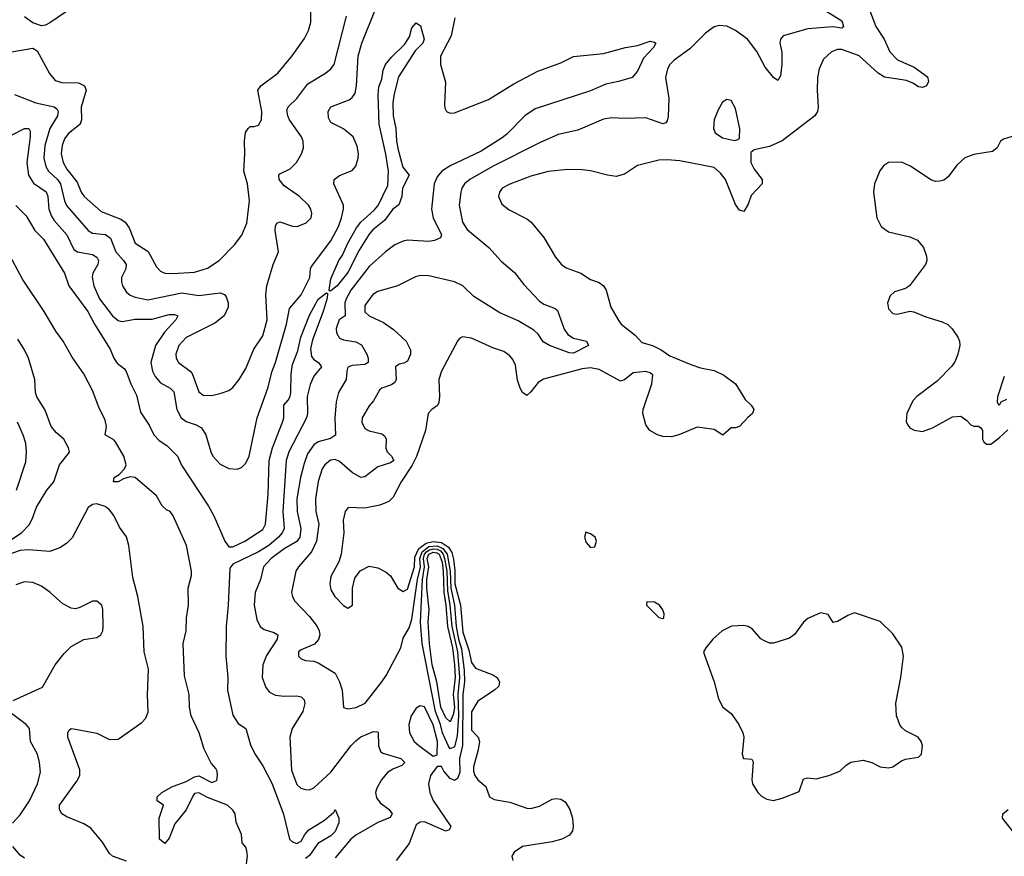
# Model space of a CAD drawing. Header units: inches. Extents: x 1682530 to 1839546, y 640742 to 791647.
# Tile 719 of 923: x 1812488 to 1817114, y 700830 to 704761. Entities that reach past the tile are written whole.
import ezdxf

# ---------------------------------------------------------------- set-up
doc = ezdxf.new("R2010")
doc.units = ezdxf.units.IN
doc.header["$MEASUREMENT"] = 0
doc.layers.add('B8710', color=7, linetype='Continuous')

msp = doc.modelspace()

# ---------------------------------------------------------------- linework, layer by layer
at = {"layer": 'B8710', "color": 5}
for points, elevation in [([(1816457.1, 704870), (1816509.6, 704729.6), (1816549.4, 704670), (1816576.3, 704610), (1816611.9, 704571.9), (1816690, 704537.8), (1816752.7, 704492.7), (1816758.2, 704470), (1816748.7, 704450), (1816730, 704442.5), (1816710, 704446.1), (1816683.3, 704463.3), (1816654.5, 704474.5), (1816550, 704491.4), (1816520.7, 704510), (1816431.2, 704591.2), (1816350, 704620.7), (1816330, 704620.9), (1816301.7, 704610), (1816264, 704576), (1816243.2, 704530), (1816236.6, 704490), (1816234.6, 704430), (1816239.8, 704350), (1816235.8, 704330), (1816223.2, 704310), (1816070, 704191.8), (1816010, 704165.3), (1815938, 704150), (1815923.4, 704136.6), (1815922.6, 704090), (1815938, 704058), (1815976.2, 704010), (1815975.9, 703990), (1815924.7, 703935.3), (1815910, 703894), (1815890, 703859), (1815870, 703866), (1815850, 703893.2), (1815803.5, 704010), (1815780.1, 704040.1), (1815750, 704066.6), (1815590, 704097.1), (1815530, 704102.8), (1815490, 704100.3), (1815390, 704075.8), (1815330, 704035), (1815290, 704023.9), (1815249.2, 704030), (1815170, 704051), (1815130, 704055.3), (1815063.2, 704056.8), (1814970, 704048.1), (1814890, 704026.2), (1814790, 703988.7), (1814755.3, 703970), (1814742.3, 703950), (1814737.4, 703930), (1814753.7, 703893.7), (1814787.6, 703867.6), (1814870, 703824.9), (1814890.3, 703810), (1814950, 703737.6), (1815005.4, 703645.4), (1815032.1, 703612.1), (1815055.8, 703595.8), (1815124.9, 703570), (1815170, 703540.4), (1815210, 703525.5), (1815230, 703510.6), (1815243.8, 703490), (1815265.3, 703410), (1815298.9, 703350), (1815313.4, 703330), (1815379.4, 703279.4), (1815410, 703243.8), (1815460.7, 703230), (1815501.6, 703210), (1815542, 703182), (1815641.4, 703141.4), (1815685.8, 703125.8), (1815750, 703112.4), (1815796.3, 703090), (1815850.3, 703050), (1815896.2, 702976.2), (1815924, 702950), (1815937.3, 702930), (1815931, 702910), (1815908, 702892), (1815870, 702849), (1815850, 702842.7), (1815830, 702842.7), (1815790.6, 702809.4), (1815750, 702836), (1815670, 702846.6), (1815584.7, 702810), (1815550, 702801.6), (1815510, 702802.4), (1815484, 702810), (1815447.8, 702830), (1815430, 702857.2), (1815416.2, 702910), (1815417, 702930), (1815457.2, 703050), (1815462, 703090), (1815450, 703102), (1815430, 703108.7), (1815370, 703102), (1815330, 703068.7), (1815310, 703062.7), (1815210, 703117), (1815170, 703124.7), (1815130, 703120.4), (1814948.7, 703071.3), (1814923.8, 703056.2), (1814890, 703011.8), (1814870, 702995.6), (1814850, 703009.6), (1814839.3, 703030), (1814826.8, 703066.8), (1814817.1, 703137.1), (1814804.8, 703164.8), (1814790, 703182), (1814762, 703202), (1814710, 703219.8), (1814610, 703264.4), (1814568.8, 703271.2), (1814555.1, 703264.9), (1814545.8, 703254.2), (1814469.2, 703110), (1814456.9, 703070), (1814460.2, 702990), (1814457.3, 702962.7), (1814451.1, 702948.9), (1814423.7, 702930), (1814407.1, 702910), (1814395.2, 702830), (1814351.4, 702708.6), (1814331.8, 702668.2), (1814279.8, 702590), (1814242.9, 702517.1), (1814222.4, 702497.6), (1814180.5, 702479.5), (1814110, 702466), (1814031.7, 702468.3), (1814016.5, 702450), (1814008.3, 702410), (1814010.2, 702350), (1813998, 702250), (1813986.6, 702213.4), (1813950, 702144), (1813945.3, 702110), (1813950, 702082.8), (1813968.7, 702050), (1814010, 702008.4), (1814030, 701995.5), (1814051.3, 702010), (1814051, 702090), (1814062.4, 702137.6), (1814087.9, 702172.1), (1814130, 702193.1), (1814170, 702185.7), (1814210, 702164.9), (1814230, 702148.2), (1814264.6, 702090), (1814290, 702074.9), (1814310, 702085.4), (1814342.4, 702190), (1814344.3, 702235.7), (1814363.1, 702276.9), (1814397.9, 702302.1), (1814430, 702308.8), (1814470, 702303.8), (1814503.2, 702283.2), (1814518.1, 702258.1), (1814525.9, 702225.9), (1814532.3, 702172.3), (1814532.2, 702110), (1814559.3, 702010), (1814570, 701882.8), (1814598.4, 701798.4), (1814610, 701740.3), (1814630, 701713.4), (1814710, 701683.1), (1814730.5, 701670), (1814742.4, 701650), (1814739.5, 701630), (1814718.7, 701610), (1814640.6, 701559.4), (1814610, 701509), (1814610, 701423.1), (1814641.3, 701390), (1814647.6, 701370), (1814641.7, 701330), (1814619.3, 701250), (1814619.3, 701230), (1814626, 701210), (1814640.3, 701190), (1814678.2, 701158.2), (1814695.3, 701110), (1814716.8, 701096.8), (1814790, 701084.6), (1814870, 701056), (1814890, 701055.2), (1814930, 701066.3), (1814990, 701098.5), (1815010, 701102.2), (1815030, 701098.5), (1815050, 701085.8), (1815072.6, 701050), (1815084.6, 701010), (1815088.5, 700970), (1815085.3, 700950), (1815070.3, 700930), (1815034.4, 700910), (1814990, 700897.3), (1814850, 700876.1), (1814810.4, 700850), (1814800.5, 700830), (1814804, 700810)], 480), ([(1812450, 704218.2), (1812510, 704249.3), (1812531.3, 704250), (1812536.8, 704236.8), (1812537.2, 704210), (1812521.9, 704090), (1812530.1, 704030), (1812553.5, 703993.5), (1812612.9, 703952.9), (1812619.9, 703930), (1812625.6, 703870), (1812638.1, 703838.1), (1812650, 703817.3), (1812709.1, 703750), (1812741.9, 703681.9), (1812758.9, 703670), (1812830, 703658), (1812850, 703645.3), (1812858.1, 703630), (1812855, 703610), (1812831.3, 703570), (1812829.2, 703550.8), (1812836.9, 703510), (1812863.6, 703450), (1812923.8, 703370), (1812950, 703348.3), (1812970, 703342.9), (1813030, 703354.4), (1813110, 703354.4), (1813190, 703376.4), (1813216, 703376), (1813231.5, 703370), (1813222.2, 703350), (1813168, 703292), (1813126, 703230), (1813104.6, 703150), (1813111.2, 703110), (1813124.6, 703084.6), (1813150, 703054.4), (1813194.9, 703030), (1813212.5, 703012.5), (1813226.1, 702930), (1813246.8, 702890), (1813270, 702873.5), (1813317.7, 702857.7), (1813342.6, 702842.6), (1813362.5, 702810), (1813385.4, 702730), (1813396.1, 702710), (1813430, 702672.8), (1813470, 702652.8), (1813510, 702648.9), (1813530, 702657), (1813550, 702677.6), (1813566.2, 702710), (1813604.4, 702890), (1813654.5, 703030), (1813674.5, 703110), (1813690, 703150.3), (1813741, 703330), (1813755.7, 703404.3), (1813810, 703468.4), (1813851.5, 703550), (1813853.5, 703590), (1813858.4, 703601.6), (1813950, 703722.3), (1813986, 703790), (1814000.6, 703830), (1814009.9, 703870), (1814009.9, 703890), (1813964.4, 703990), (1813965.7, 704010), (1813990, 704029.2), (1814050, 704053.1), (1814066.8, 704073.2), (1814077.8, 704110), (1814079.2, 704130), (1814072.7, 704167.3), (1814055, 704210), (1814010, 704247.5), (1813950, 704277.4), (1813939.2, 704299.2), (1813937.6, 704330), (1813950, 704351.3), (1814035.2, 704384.8), (1814050, 704395), (1814063.7, 704416.3), (1814070.3, 704449.7), (1814078.4, 704590), (1814095.6, 704650), (1814159.6, 704810)], 440), ([(1812751, 704829), (1812630, 704746), (1812610, 704735.8), (1812590, 704732.8), (1812550, 704745.6), (1812510, 704774.3)], 480), ([(1816230.2, 704830.2), (1816350, 704755.6), (1816357.8, 704730), (1816350, 704721.1), (1816307.6, 704727.6), (1816190, 704718.4), (1816075.3, 704684.7), (1816062, 704670), (1816058.4, 704650), (1816068.2, 704608.2), (1816067.7, 704550), (1816062.5, 704497.5), (1816050, 704475.1), (1816030, 704489.7), (1815990, 704538), (1815950.8, 704610.8), (1815907.2, 704670), (1815850.8, 704710), (1815810, 704731), (1815774.2, 704734.2), (1815750, 704726.8), (1815710, 704697.8), (1815636.7, 704623.3), (1815562, 704570), (1815542.4, 704550), (1815531.1, 704530), (1815522.3, 704490), (1815536.8, 704390), (1815533.9, 704306.1), (1815530, 704286), (1815523.1, 704276.9), (1815510, 704272.2), (1815430, 704300.6), (1815330, 704296.4), (1815270, 704300.4), (1815230, 704294.2), (1815110, 704242.5), (1815017.7, 704222.3), (1814930, 704182.3), (1814709.4, 704070.6), (1814602.8, 704010), (1814578.2, 703990), (1814565.5, 703970), (1814559.8, 703950), (1814552.5, 703890), (1814568.8, 703810), (1814590, 703774.7), (1814691.6, 703690), (1814750, 703626.9), (1814812.8, 703572.8), (1814856.4, 703516.4), (1814930, 703438.8), (1814950, 703424.8), (1815004.1, 703404.1), (1815014.8, 703394.8), (1815046.4, 703306.4), (1815062.5, 703282.5), (1815090, 703264), (1815150.4, 703250), (1815160.5, 703230), (1815090, 703194.8), (1815070, 703196), (1814976.9, 703230), (1814947.9, 703247.9), (1814923.7, 703283.7), (1814902.9, 703302.9), (1814830, 703345.3), (1814743.9, 703383.9), (1814620.8, 703460.8), (1814570, 703510.9), (1814530, 703528.8), (1814410, 703556.8), (1814370, 703558.7), (1814347.7, 703552.3), (1814263, 703510), (1814170, 703483.5), (1814146.9, 703470), (1814110, 703417.6), (1814110, 703388), (1814130, 703369.3), (1814197.8, 703337.8), (1814244.7, 703304.7), (1814303.6, 703250), (1814323.6, 703210), (1814323.6, 703190), (1814310, 703157), (1814293.2, 703146.8), (1814270, 703142.6), (1814254, 703130), (1814257.1, 703070), (1814250, 703055.8), (1814234.2, 703045.8), (1814189.6, 703030.4), (1814179.1, 703020.9), (1814150.9, 702970), (1814130, 702946.8), (1814096.8, 702890), (1814095.5, 702870), (1814110, 702840.8), (1814130, 702828.4), (1814190, 702814.7), (1814203.8, 702803.8), (1814209.2, 702790), (1814207.6, 702747.6), (1814215, 702730), (1814234.2, 702710), (1814245.3, 702690), (1814230, 702678.9), (1814170, 702659.6), (1814110, 702613.1), (1814090, 702609.8), (1814050, 702633.1), (1813990, 702684.9), (1813970, 702694.1), (1813948.4, 702691.6), (1813921.2, 702670), (1813909.6, 702650), (1813890, 702591.5), (1813876.9, 702510), (1813878.6, 702450), (1813894, 702390), (1813883, 702310), (1813858.6, 702261.4), (1813797.2, 702190), (1813786, 702170), (1813765.3, 702070), (1813768.9, 702050), (1813779, 702030), (1813850, 701957.1), (1813885.9, 701910), (1813895.5, 701890), (1813898.6, 701870), (1813891.9, 701848.1), (1813873.5, 701826.5), (1813810, 701800.5), (1813798.4, 701790), (1813797.1, 701770), (1813810, 701758.4), (1813830, 701750.4), (1813870, 701746.9), (1813890, 701739.1), (1813970, 701690.2), (1813990.2, 701650), (1814003, 701610), (1814008.7, 701528.7), (1814030, 701523.1), (1814068.8, 701528.8), (1814111.1, 701550), (1814190, 701649.2), (1814210, 701679.1), (1814278.2, 701810), (1814290, 701855.5), (1814317.2, 701902.8), (1814330, 701944.6), (1814357.3, 702130), (1814370.7, 702189.3), (1814367.4, 702230), (1814378.7, 702261.3), (1814410, 702285.9), (1814450, 702288.5), (1814476.5, 702276.5), (1814495.5, 702250), (1814509.9, 702169.9), (1814514.2, 702090), (1814531.1, 702010), (1814539, 701910), (1814549.6, 701850), (1814564.1, 701804.1), (1814576.6, 701703.4), (1814578, 701650), (1814569.9, 701590), (1814568.8, 701350), (1814554.7, 701290), (1814555.8, 701224.2), (1814544.3, 701195.7), (1814530, 701185.7), (1814510, 701195.8), (1814479.9, 701230), (1814470, 701252.7), (1814450, 701252.7), (1814418.5, 701210), (1814408.9, 701170), (1814414.1, 701130), (1814430, 701091.7), (1814513, 700970), (1814506, 700954), (1814490, 700948.9), (1814390, 700991.8), (1814370, 700990.8), (1814350, 700977.4), (1814318.2, 700890), (1814256, 700810)], 460), ([(1812450.3, 704610.3), (1812550, 704627.7), (1812570, 704614.8), (1812627.7, 704507.7), (1812655.4, 704475.4), (1812685.7, 704465.7), (1812764.6, 704464.6), (1812792.6, 704450), (1812800.7, 704430), (1812776.6, 704350), (1812777.8, 704290), (1812772.8, 704270), (1812715.5, 704224.5), (1812698.6, 704201.4), (1812688.2, 704170), (1812683.6, 704130), (1812692.5, 704090), (1812710, 704058.4), (1812757.4, 703997.4), (1812777, 703950), (1812790.2, 703930), (1812870, 703859.2), (1812963.7, 703823.7), (1812983.8, 703810), (1813002.8, 703782.8), (1813030.7, 703710.7), (1813091.2, 703671.2), (1813130, 703599), (1813150, 703579.7), (1813170, 703570.1), (1813207.8, 703567.8), (1813310, 703575.4), (1813370, 703594.1), (1813424.5, 703630), (1813496.7, 703703.3), (1813532, 703748), (1813554.5, 703805.5), (1813568.4, 703910), (1813557.6, 703990), (1813540.7, 704050), (1813546, 704130), (1813543.7, 704190), (1813549.2, 704230.8), (1813561.3, 704250), (1813570, 704258.7), (1813590, 704258.7), (1813610, 704266), (1813623.5, 704290), (1813625.7, 704330), (1813607.1, 704430), (1813620.3, 704450), (1813700.4, 704510), (1813768.6, 704591.4), (1813826.7, 704673.3), (1813844.5, 704710), (1813855.3, 704750), (1813855.7, 704795.7)], 480), ([(1812464.4, 704410), (1812564.6, 704370), (1812650, 704352.1), (1812662.5, 704342.5), (1812669.4, 704330), (1812665.1, 704310), (1812629.6, 704250), (1812605.4, 704170), (1812601.6, 704110), (1812610.4, 704070.4), (1812623.3, 704050), (1812665.6, 704010), (1812680.2, 703990), (1812698.7, 703910), (1812708.5, 703888.5), (1812810, 703770.1), (1812830, 703757.2), (1812891.4, 703751.4), (1812915.1, 703735.1), (1812938.9, 703670), (1812975.5, 703630), (1812987.5, 703610), (1812986.1, 703590), (1812966.8, 703550), (1812965.6, 703530), (1812971.3, 703510), (1812990, 703481.1), (1813007, 703467), (1813030, 703456.8), (1813090, 703443.9), (1813250, 703476.9), (1813330, 703464.7), (1813430, 703477.4), (1813450, 703470.5), (1813458.6, 703458.6), (1813467.2, 703430), (1813467.8, 703410), (1813448, 703370), (1813404.7, 703335.3), (1813270, 703268.2), (1813235.5, 703230), (1813220.9, 703190), (1813222.9, 703170), (1813234.4, 703150), (1813289.2, 703110), (1813298.4, 703098.4), (1813330, 703012.2), (1813350, 702997.2), (1813390, 702995.6), (1813434.6, 703005.4), (1813470, 703018.9), (1813490, 703033.4), (1813519.8, 703070), (1813550, 703121.3), (1813587.8, 703212.2), (1813630, 703275.8), (1813650.7, 703350.7), (1813644.2, 703470), (1813648.5, 703510), (1813679.3, 703610), (1813703.1, 703670), (1813688.6, 703770), (1813689.3, 703790.7), (1813695.5, 703804.5), (1813710, 703811.1), (1813770, 703790.2), (1813790.8, 703789.2), (1813834.3, 703805.7), (1813856.9, 703830), (1813859.7, 703850), (1813855.4, 703870), (1813844.7, 703890), (1813802.7, 703930), (1813730, 703979.8), (1813706.8, 704010), (1813705.3, 704030), (1813710, 704036.9), (1813759.3, 704060.7), (1813788.9, 704090), (1813811.6, 704130), (1813821.3, 704158.7), (1813819.4, 704190), (1813811.2, 704210), (1813756.3, 704290), (1813747.2, 704310), (1813743.7, 704336.3), (1813748.5, 704351.5), (1813790, 704390.2), (1813841.1, 704458.9), (1813924.4, 704510), (1813949.7, 704530), (1813964.7, 704550), (1814022.7, 704777.3)], 460), ([(1814532, 704770), (1814515.5, 704684.5), (1814465.4, 704590), (1814465.4, 704550), (1814487.8, 704467.8), (1814484.2, 704364.2), (1814485.8, 704345.8), (1814493, 704330), (1814510, 704321.5), (1814530, 704323.8), (1814690, 704386.5), (1814810, 704458.9), (1814921.6, 704518.4), (1815030, 704558.3), (1815090, 704588.5), (1815230, 704602.7), (1815334, 704630), (1815390, 704639), (1815450, 704659.6), (1815470, 704655.8), (1815475.8, 704650), (1815465.3, 704630), (1815419.1, 704580.9), (1815390, 704519.3), (1815366, 704490), (1815301, 704470), (1815241.5, 704458.5), (1815170, 704427.2), (1814910, 704341.8), (1814861.7, 704310), (1814777.1, 704222.9), (1814754.5, 704205.5), (1814656.3, 704143.7), (1814510, 704073.8), (1814471.9, 704050), (1814450, 704023.1), (1814435.9, 703990), (1814423.1, 703870), (1814430.7, 703830), (1814470.2, 703750), (1814464.5, 703735.5), (1814437.3, 703722.7), (1814410, 703718.4), (1814310, 703724.3), (1814290, 703720.7), (1814250, 703702.7), (1814206.4, 703670), (1814130, 703601.3), (1814044.2, 703490), (1814021.8, 703450), (1814015.6, 703430), (1814017, 703370), (1813988.7, 703350), (1813974.6, 703310), (1813976.1, 703290), (1813990, 703265.2), (1814010, 703257.2), (1814066.8, 703246.8), (1814093, 703233), (1814118.2, 703190), (1814125.5, 703170), (1814125.7, 703150), (1814110, 703141.5), (1814050, 703136.5), (1814030, 703127.8), (1814024.1, 703110), (1814022.4, 703070), (1813986, 703010), (1813974.5, 702965.5), (1813968, 702888), (1813971.2, 702808.8), (1813947.6, 702792.4), (1813890, 702777.8), (1813870, 702764.1), (1813839.6, 702720.4), (1813824.6, 702675.4), (1813807.1, 702610), (1813789.7, 702510), (1813792.3, 702450), (1813808.8, 702370), (1813803.6, 702330), (1813790, 702309.4), (1813730, 702274.5), (1813669, 702230), (1813633.5, 702190), (1813619.5, 702130), (1813594.1, 702070), (1813589.2, 702010), (1813602.6, 701942.6), (1813617.8, 701910), (1813636.4, 701896.4), (1813681.7, 701881.7), (1813700.3, 701870), (1813697.6, 701850), (1813647.1, 701772.9), (1813630.6, 701730), (1813627.7, 701670), (1813643.7, 701623.7), (1813661.5, 701601.5), (1813690, 701586.6), (1813730, 701581.7), (1813790, 701584.2), (1813810, 701579.5), (1813824.9, 701564.9), (1813827.6, 701547.6), (1813817.6, 701510), (1813768.4, 701430), (1813756.9, 701390), (1813764.7, 701235.3), (1813790, 701167.2), (1813808.7, 701150), (1813830, 701143.5), (1813850, 701142.8), (1813870, 701151.5), (1813950, 701225.4), (1814045, 701350), (1814067.2, 701372.8), (1814090, 701391.3), (1814150, 701416.8), (1814170, 701415.5), (1814171.9, 701411.9), (1814173.9, 701350), (1814182.7, 701322.7), (1814193.9, 701313.9), (1814278.9, 701290), (1814298, 701270), (1814283, 701257), (1814240.6, 701239.4), (1814216.7, 701223.3), (1814187.6, 701190), (1814165.1, 701150), (1814160.2, 701130), (1814165, 701105), (1814181, 701081), (1814224.2, 701050), (1814237.6, 701030), (1814228.4, 701011.6), (1814170, 700989.1), (1814067.9, 700930), (1814043, 700910), (1813970, 700822.9)], 440), ([(1817150, 704212), (1817110, 704199.3), (1817096, 704190), (1817080.5, 704159.5), (1817058.3, 704141.7), (1816970, 704127.7), (1816927.4, 704112.6), (1816890, 704077.4), (1816850, 704022), (1816830, 704007.2), (1816810, 704001.5), (1816790, 704000.4), (1816768, 704008), (1816672.7, 704072.7), (1816630.9, 704090.9), (1816570, 704089.6), (1816545.5, 704074.5), (1816529.1, 704050.9), (1816504.2, 703990), (1816498.3, 703950), (1816514.9, 703830), (1816534.9, 703790), (1816570, 703763.6), (1816670, 703740.3), (1816705.1, 703725.1), (1816734.4, 703690), (1816748.5, 703650), (1816750.3, 703630), (1816743.1, 703610), (1816668.9, 703511.1), (1816650, 703497.6), (1816598.2, 703481.8), (1816577.1, 703462.9), (1816564.3, 703430), (1816570, 703402.6), (1816590, 703381.1), (1816610, 703376.8), (1816670, 703390.7), (1816688.3, 703388.3), (1816744.9, 703364.9), (1816822, 703342), (1816848.4, 703328.4), (1816868.3, 703308.3), (1816896, 703270), (1816902.8, 703250), (1816904, 703230), (1816895.5, 703190), (1816883.1, 703156.9), (1816867.2, 703132.8), (1816797.5, 703062.5), (1816703, 702990), (1816683.8, 702970), (1816656.4, 702910), (1816652.7, 702872.7), (1816658.4, 702858.4), (1816670, 702844), (1816690, 702833), (1816730, 702826.4), (1816776.9, 702843.1), (1816870, 702894.8), (1816910, 702898), (1816938, 702878), (1816956.9, 702856.9), (1816970, 702851.3), (1816991.6, 702851.6), (1817003.6, 702843.6), (1817011.3, 702831.3), (1817011.3, 702790), (1817016.9, 702776.9), (1817030, 702766), (1817050, 702766.8), (1817090, 702796), (1817130, 702834)], 520), ([(1812470, 703888.2), (1812518.6, 703838.6), (1812558.6, 703770), (1812599.3, 703730), (1812612.8, 703710), (1812698.1, 703570), (1812719, 703510), (1812808, 703390), (1812839.6, 703330), (1812912.5, 703212.5), (1812930.1, 703170), (1812946.7, 703146.7), (1812980.3, 703120.3), (1812988.3, 703108.3), (1813010, 703050.2), (1813037.2, 702997.2), (1813056.1, 702916.1), (1813096.3, 702856.3), (1813118.4, 702810), (1813143.9, 702783.9), (1813179.7, 702759.7), (1813228.8, 702710), (1813248.2, 702668.2), (1813374.9, 702474.9), (1813400.1, 702430), (1813452.2, 702310), (1813470, 702284.7), (1813490, 702284.5), (1813545.6, 702310), (1813630, 702365.8), (1813642.9, 702390), (1813655.4, 702530), (1813660.3, 702690), (1813676.4, 702750), (1813722.9, 702870), (1813728.2, 702890), (1813729.2, 702950), (1813750, 702973.2), (1813758.4, 702990), (1813762.5, 703010), (1813762.7, 703097.3), (1813770, 703141.6), (1813795, 703205), (1813809.5, 703270), (1813850, 703372.1), (1813890, 703448.2), (1813930, 703477.6), (1813934.5, 703474.5), (1813932.4, 703452.4), (1813913.9, 703390), (1813863, 703257), (1813854.1, 703214.1), (1813858.9, 703178.9), (1813870, 703164.2), (1813892.4, 703150), (1813906.3, 703130), (1813870, 703085.8), (1813852.6, 703047.4), (1813838.6, 702990), (1813840.4, 702910), (1813835.9, 702890), (1813752.8, 702730), (1813739.5, 702690), (1813724.1, 702450), (1813729.7, 702370), (1813721.5, 702350), (1813704.5, 702330), (1813657.9, 702290), (1813610, 702260.1), (1813490, 702202.9), (1813475.9, 702184.1), (1813468, 702010), (1813458.3, 701910), (1813456.2, 701770), (1813465.2, 701670), (1813463.8, 701610), (1813490, 701492.7), (1813514.5, 701454.5), (1813550.4, 701430), (1813573.1, 701353.1), (1813592, 701312), (1813630, 701254.9), (1813673.5, 701170), (1813728.1, 701028.1), (1813756.2, 700910), (1813770, 700897.5), (1813790, 700889.6), (1813810, 700900.6), (1813827.7, 700932.3), (1813845.9, 700954.1), (1813919.7, 701000.3), (1813963.1, 701036.9), (1813970, 701050.6), (1813987.4, 701010), (1813987.5, 700987.5), (1813970, 700946.4), (1813950, 700926.9), (1813889.4, 700890.6), (1813850, 700833.6), (1813830, 700820.3)], 420), ([(1813549.7, 700770), (1813557.9, 700830), (1813555.3, 700855.3), (1813550, 700872.6), (1813532.7, 700892.7), (1813530, 700933.2), (1813504.5, 700990), (1813500.5, 701030), (1813490, 701047), (1813463.7, 701070), (1813370, 701106.7), (1813330, 701127.8), (1813310, 701124.6), (1813303.5, 701116.5), (1813270, 701049), (1813217.5, 700982.5), (1813190, 700916), (1813170.6, 700890), (1813145.1, 700910), (1813142.9, 701010), (1813164, 701070), (1813134, 701090), (1813133.2, 701110), (1813156, 701130), (1813203.5, 701156.5), (1813270, 701181.5), (1813310, 701203.7), (1813330, 701208.1), (1813390, 701176.6), (1813413.8, 701186.2), (1813417.3, 701210), (1813416.2, 701230), (1813410, 701242.4), (1813388.1, 701268.1), (1813354.1, 701334.1), (1813331.6, 701410), (1813294, 701490), (1813285.5, 701530), (1813283.7, 701590), (1813262, 701678), (1813255.8, 701830), (1813270.6, 701890), (1813272.4, 701950), (1813281.6, 702010), (1813279.1, 702090), (1813295.8, 702150), (1813295.4, 702170), (1813272.3, 702290), (1813209.7, 702430), (1813195.3, 702450), (1813178.3, 702458.3), (1813157, 702477), (1813130, 702523.9), (1813030, 702609.8), (1813006.8, 702613.2), (1812976.1, 702603.9), (1812951.2, 702588.8), (1812928, 702590), (1812932.3, 702610), (1812956.1, 702623.9), (1812980.8, 702650), (1812988, 702670), (1812976.5, 702710), (1812938.1, 702778.1), (1812930, 702787.4), (1812889.5, 702810), (1812895.2, 702850), (1812890, 702878.7), (1812860.2, 702940.2), (1812830, 703019.1), (1812790, 703097.4), (1812734.6, 703174.6), (1812692.9, 703250), (1812657.6, 703297.6), (1812602.9, 703390), (1812501.3, 703541.3), (1812430, 703673.1)], 420), ([(1812436.4, 702310), (1812496, 702350), (1812532.3, 702387.7), (1812546.5, 702413.5), (1812566.7, 702470), (1812615.9, 702550), (1812647.9, 702590), (1812674.5, 702670), (1812718, 702722), (1812721.7, 702730), (1812717.4, 702750), (1812695.7, 702790), (1812660.4, 702820.4), (1812635.6, 702850), (1812607, 702927), (1812568.5, 702988.5), (1812562.5, 703010), (1812559.4, 703070), (1812529, 703170), (1812510.6, 703210), (1812479.3, 703259.3)], 440), ([(1817124, 702976), (1817096.9, 702963.1), (1817088.7, 702948.7), (1817082, 702962), (1817082.7, 702990), (1817114.5, 703085.5)], 520), ([(1812473.1, 702550), (1812516.3, 702683.7), (1812520.4, 702730), (1812517.1, 702770), (1812506.4, 702806.4), (1812478, 702870)], 460), ([(1812990, 700807), (1812924.5, 700830), (1812910, 700842.9), (1812876.6, 700896.6), (1812821.7, 700961.7), (1812790, 700982.6), (1812710, 701015.3), (1812686.3, 701030), (1812674.7, 701050), (1812674.7, 701070), (1812756.2, 701183.8), (1812769.8, 701210), (1812770, 701236), (1812713.7, 701390), (1812713.6, 701410), (1812719.1, 701420.9), (1812729.8, 701430.2), (1812750, 701427.2), (1812850, 701408.8), (1812910, 701379.5), (1812950, 701380.5), (1813062, 701458), (1813080.5, 701479.5), (1813091, 701509), (1813088.4, 701588.4), (1813093.4, 701710), (1813072.7, 701790), (1813068.6, 701910), (1813043.7, 702050), (1813019.5, 702139.5), (1813000.4, 702290), (1812990, 702330.8), (1812956.8, 702376.8), (1812930, 702431.1), (1812910, 702458.5), (1812890, 702474), (1812850, 702485.6), (1812830, 702482.4), (1812810, 702468.3), (1812733.8, 702326.2), (1812710, 702300.8), (1812679.5, 702280.5), (1812630, 702262.9), (1812530, 702269.4), (1812490, 702267), (1812418.5, 702241.5)], 440), ([(1812457.9, 701562.1), (1812595.4, 701624.6), (1812655.4, 701730), (1812697, 701783), (1812730, 701816.4), (1812790, 701848.2), (1812850, 701858.8), (1812869.4, 701870.6), (1812878, 701890), (1812879.6, 701910), (1812878.7, 701990), (1812873.6, 702010), (1812850, 702029.5), (1812830, 702029.5), (1812770, 701998.7), (1812750, 701993), (1812730, 701995.8), (1812690, 702016), (1812631.2, 702070), (1812590, 702099.1), (1812550, 702117.2), (1812510, 702119.2), (1812470, 702106)], 460), ([(1812454.1, 700985.9), (1812490, 701024.6), (1812534.6, 701090), (1812571.2, 701170), (1812585.4, 701225.4), (1812581.6, 701270), (1812571.9, 701310), (1812539.1, 701370), (1812533.5, 701430), (1812518.9, 701450), (1812450, 701501.7)], 460), ([(1817151.8, 700950), (1817105, 701010), (1817106.6, 701030), (1817131.1, 701050)], 480), ([(1812510, 700822), (1812490, 700834.7), (1812456.4, 700876.4)], 460)]:
    msp.add_lwpolyline(points, dxfattribs=dict(at, elevation=elevation))
for points, elevation in [([(1813944.9, 703484.9), (1813941.3, 703490), (1813950, 703543.1), (1813987.8, 703630), (1814005, 703655), (1814030, 703711), (1814070, 703783.5), (1814090, 703809.2), (1814153.7, 703866.3), (1814171.6, 703888.4), (1814217.9, 703982.1), (1814220.7, 704050), (1814208.4, 704128.4), (1814176, 704270), (1814171.8, 704408.2), (1814174.7, 704445.3), (1814190, 704481), (1814196.3, 704523.7), (1814206, 704550), (1814235, 704585), (1814296.1, 704643.9), (1814319, 704681), (1814330, 704722.8), (1814350, 704746.8), (1814371.7, 704731.7), (1814388.8, 704670), (1814382.3, 704650), (1814345.7, 704614.3), (1814268.3, 704491.7), (1814246.9, 704413.1), (1814241.3, 704370), (1814242.5, 704310), (1814255.6, 704250), (1814258.2, 704190), (1814265.4, 704150), (1814288.7, 704068.7), (1814317.3, 704030), (1814286.4, 703970), (1814283.8, 703930), (1814268.5, 703891.5), (1814240.8, 703870), (1814201.9, 703818.1), (1814146.5, 703773.5), (1814130, 703754), (1814082.3, 703677.7), (1814030, 703572.5), (1813979.3, 703510), (1813950, 703486.3)], 420), ([(1815810, 704386), (1815790, 704373.2), (1815770, 704337.2), (1815750.4, 704290), (1815746.7, 704250), (1815755.5, 704230), (1815790, 704206), (1815846.6, 704193.4), (1815862.7, 704197.3), (1815870, 704204.7), (1815871.3, 704248.7), (1815850, 704344), (1815830, 704381.2)], 480), ([(1815147.5, 702352.5), (1815140.7, 702330), (1815150, 702304.7), (1815170, 702281), (1815190, 702284.7), (1815197, 702310), (1815192, 702330), (1815170, 702345.2)], 520), ([(1814510, 701335.4), (1814501.2, 701350), (1814474.6, 701410), (1814464.5, 701450), (1814440.7, 701510), (1814378.9, 701830), (1814371.7, 701930), (1814379.6, 702130), (1814390.4, 702190), (1814384.5, 702230), (1814390.2, 702250), (1814399.6, 702260.4), (1814410, 702269.2), (1814430, 702275.3), (1814450, 702273.3), (1814464.7, 702264.7), (1814477.8, 702250), (1814483.8, 702230), (1814493.9, 702170), (1814498.1, 702078.1), (1814509.5, 702010), (1814518.3, 701910), (1814545.2, 701790), (1814554.2, 701670), (1814546.8, 701590), (1814549.3, 701490.7), (1814543.4, 701396.6), (1814530, 701343.7)], 440), ([(1814510, 701462.5), (1814490, 701480.6), (1814465.7, 701530), (1814447.5, 701650), (1814425.4, 701730), (1814414, 701830), (1814406.2, 701930), (1814411.4, 701990), (1814401.3, 702090), (1814401, 702130), (1814409.9, 702190), (1814401.9, 702230), (1814410.2, 702249.8), (1814430, 702259.2), (1814450, 702256.2), (1814457.9, 702250), (1814472.7, 702212.7), (1814478.2, 702170), (1814480.3, 702070), (1814490, 702010), (1814497.9, 701910), (1814521.8, 701810), (1814530.9, 701730), (1814533.5, 701670), (1814524.6, 701590), (1814530.9, 701529.1), (1814524.9, 701495.1)], 420), ([(1815434, 702026), (1815432, 702010), (1815490, 701952), (1815510, 701946.8), (1815514, 701950), (1815516, 701970), (1815510, 701988), (1815494, 702010), (1815470, 702024)], 520), ([(1816250, 701974.5), (1816190, 701947), (1816170, 701929.4), (1816127.6, 701872.4), (1816104.9, 701855.1), (1816030, 701831.6), (1816010, 701831.8), (1815983.3, 701843.3), (1815970, 701852.3), (1815930, 701898), (1815910, 701909.4), (1815890, 701915.1), (1815832.1, 701912.1), (1815787.7, 701890), (1815744, 701850), (1815710.8, 701810), (1815701, 701790), (1815704.7, 701775.3), (1815750.7, 701650), (1815771, 701570), (1815790.9, 701530.9), (1815830, 701501), (1815866.8, 701450), (1815885.5, 701410), (1815890.3, 701390), (1815881.7, 701310), (1815888, 701290), (1815927.1, 701287.1), (1815933.8, 701273.8), (1815928.2, 701190), (1815930.8, 701170), (1815956, 701130), (1815973.2, 701113.2), (1815998.5, 701098.5), (1816030, 701093), (1816070, 701103), (1816150, 701134.8), (1816170, 701194), (1816190, 701198.4), (1816230, 701194.4), (1816290, 701210.4), (1816341.2, 701230), (1816370, 701258), (1816392.5, 701272.5), (1816450, 701281.1), (1816491.5, 701271.5), (1816530, 701250.5), (1816570, 701246), (1816590, 701250.8), (1816630, 701278.8), (1816650, 701286.8), (1816710, 701296), (1816724, 701310), (1816729.2, 701350), (1816722.7, 701370), (1816708.7, 701390), (1816650, 701419.3), (1816633.4, 701433.4), (1816624.9, 701444.9), (1816607.8, 701490), (1816603.5, 701550), (1816627.8, 701670), (1816639.3, 701770), (1816632.5, 701812.5), (1816590, 701875.3), (1816530, 701934), (1816410, 701973.6), (1816378, 701962), (1816330, 701932.7), (1816310, 701929.3), (1816286, 701966)], 520), ([(1814370, 701537.8), (1814350, 701525.3), (1814327.5, 701490), (1814315.7, 701450), (1814319.7, 701410), (1814340.7, 701370), (1814362.6, 701350), (1814430, 701300.7), (1814450, 701307.3), (1814451, 701369), (1814430, 701448.2), (1814390, 701532.4)], 460)]:
    msp.add_lwpolyline(points, close=True, dxfattribs=dict(at, elevation=elevation))

doc.saveas('drawing.dxf')
